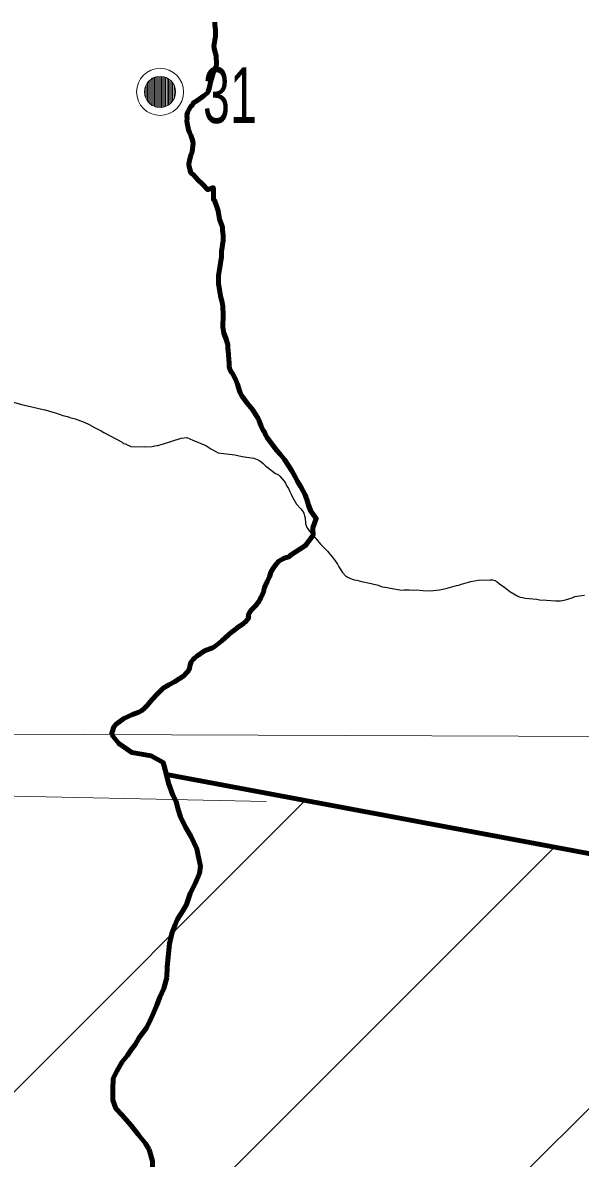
# Model space of a CAD drawing. Extents: x 553962 to 842807, y 8883888 to 9032388.
# Drawn here: x 644763 to 648761, y 8946538 to 8954686 of the extents above; entities that cross this region are included whole.
import ezdxf

# ---------------------------------------------------------------- set-up
doc = ezdxf.new("R2010")
doc.units = 0
doc.header["$LTSCALE"] = 160
doc.linetypes.add('LONG_DASH_SHORT_DASH', pattern=[9.9, 6, -1.2, 1.5, -1.2])
for name, color, linetype, lineweight in [('15', 7, 'Continuous', 25), ('2', 7, 'Continuous', 13), ('21', 7, 'Continuous', 25), ('27', 7, 'Continuous', 90), ('30', 7, 'Continuous', 13), ('32', 7, 'Continuous', 13), ('34', 7, 'LONG_DASH_SHORT_DASH', 60)]:
    doc.layers.add(name, color=color, linetype=linetype, lineweight=lineweight)

msp = doc.modelspace()

# ---------------------------------------------------------------- linework, layer by layer
at = {"layer": '15'}
for points in [[(644686.9, 8951965), (644764.8, 8951944.4), (644796.3, 8951937.1)], [(644796.3, 8951937.1), (644909.5, 8951910.6), (644920.9, 8951908.3), (644925, 8951908), (644979.4, 8951891), (644998, 8951886), (645049.9, 8951868.9), (645083.2, 8951861.5), (645101.9, 8951853.7), (645139.4, 8951844.3), (645159.2, 8951837.9), (645204.5, 8951819), (645240.2, 8951802.2), (645277.4, 8951781.6), (645324.7, 8951759), (645344.3, 8951747.1), (645476.8, 8951676.5), (645486.1, 8951668), (645499.5, 8951664.1), (645517.2, 8951655.3), (645535.4, 8951649), (645539.2, 8951646.5), (645633, 8951642.2), (645691.3, 8951646.6), (645709.7, 8951650.6), (645730.5, 8951653.2), (645766.4, 8951661.2), (645899.9, 8951704.4), (645939.9, 8951711), (645983.5, 8951692.1)], [(645983.5, 8951692.1), (646075.3, 8951652.5), (646111.1, 8951629), (646148, 8951608.5), (646165.6, 8951600.8), (646285, 8951585.6), (646336.2, 8951574), (646420.6, 8951561.2), (646455.4, 8951547.2), (646471.8, 8951536), (646471.8, 8951536), (646486.8, 8951523.3), (646503.8, 8951505.7), (646575.7, 8951452.5), (646594.5, 8951444.4), (646606.7, 8951433.2), (646637.1, 8951396.7), (646646.8, 8951381.7), (646658, 8951359.9), (646668.8, 8951343), (646678.2, 8951321.5), (646688, 8951304.6), (646697.6, 8951280.8), (646727.3, 8951231.4), (646758, 8951198.7), (646768, 8951185.4), (646778.9, 8951166.6), (646784.6, 8951148.8), (646787.7, 8951132.6), (646791.2, 8951093), (646800.1, 8951065.2), (646806.8, 8951054.1), (646825.7, 8951029.2), (646836.3, 8951019.3)], [(646836.3, 8951019.3), (646900.5, 8950941.1), (646947.8, 8950893.8), (646989, 8950843.2), (646999.3, 8950832.7), (647020.7, 8950801.7), (647029.2, 8950781.7), (647056, 8950740.5), (647082.1, 8950712.4), (647088.1, 8950711.7), (647092.4, 8950707.5), (647124.6, 8950692.9), (647140, 8950688.1), (647158.6, 8950685.3), (647192, 8950676), (647261.7, 8950661.8), (647311.3, 8950649.3), (647341.4, 8950639.7), (647378.7, 8950633.5), (647398.1, 8950627.8), (647482.5, 8950615.3), (647499.6, 8950617.1), (647516.6, 8950616.2), (647534.4, 8950617.1), (647567, 8950615.2), (647584.8, 8950616), (647635.2, 8950612), (647686.3, 8950610.9), (647752.8, 8950616), (647787.8, 8950625.3), (647806.4, 8950629), (647874.6, 8950648.1), (647891.6, 8950651.4), (647907.9, 8950657.4), (647927.3, 8950661.4), (647959.8, 8950672.6), (647976.9, 8950676.8), (648028, 8950685.3), (648114.8, 8950689.6), (648132.7, 8950687.8), (648148.1, 8950682.9)], [(648148.1, 8950682.9), (648164.7, 8950675), (648182.5, 8950661), (648182.5, 8950661), (648220.1, 8950634.8), (648256.1, 8950605.6), (648313.6, 8950571.5), (648330.6, 8950564.1), (648347.6, 8950561.8), (648365.5, 8950557.5), (648449.1, 8950549.1), (648469.5, 8950544.6), (648518.1, 8950542.6), (648584.7, 8950537.4), (648618.8, 8950538.4), (648656, 8950545.3), (648704, 8950560.3), (648722.7, 8950568.1), (648755.2, 8950574.3), (648790.8, 8950577.7)]]:
    msp.add_lwpolyline(points, dxfattribs=at)
at = {"layer": '2'}
msp.add_line((565315.3, 8949866.8), (791497.7, 8949052.2), dxfattribs=at)
at = {"layer": '21'}
for points in [[(646141.1, 8954689.5), (646141.2, 8954672.9), (646146.3, 8954632.2), (646145.4, 8954591), (646134.9, 8954533.1), (646133.7, 8954513.1), (646136.6, 8954503.6), (646142, 8954472.3), (646150.6, 8954449.2), (646150.8, 8954428.7), (646153.7, 8954407.2), (646151.7, 8954379.1), (646148.4, 8954373.7), (646146, 8954363.6), (646129.2, 8954324.2), (646120.5, 8954299.3), (646109.6, 8954260), (646105.6, 8954235.9), (646100, 8954213.7), (646092.8, 8954193.2), (646087.3, 8954183.5), (646061.6, 8954162.8), (646010.4, 8954126.6), (645986.9, 8954112.3), (645983.9, 8954107.2), (645982.8, 8954099.1), (645966.6, 8954082.6), (645954.5, 8954061.9), (645945.2, 8954043), (645940.9, 8954021.6), (645941.7, 8954000.2), (645939.8, 8953978.8), (645943.5, 8953954.8), (645951.6, 8953918.8), (645959, 8953899.6), (645969.1, 8953878.7), (645981.1, 8953842.5), (645984.5, 8953823.2), (645977.2, 8953761.1), (645967.9, 8953736.2), (645958.1, 8953696.8), (645954.8, 8953674.8), (645954.9, 8953665.3), (645961, 8953634.7), (645968.4, 8953609.8), (645970, 8953607.3), (645984.2, 8953596.8), (646022.1, 8953555.9), (646049.3, 8953529.6), (646088, 8953489.3), (646092.2, 8953489.6), (646126.7, 8953501.9), (646130, 8953501.7), (646130.4, 8953416.3), (646131.4, 8953414.8), (646137.1, 8953413.1), (646163.8, 8953336.6), (646173.3, 8953276.2), (646189.2, 8953237.6), (646194.5, 8953218.3), (646195.7, 8953199.1), (646201, 8953160.5), (646200.1, 8953124.6), (646189.3, 8953044.8), (646189.1, 8953005.5), (646173, 8952915), (646166.9, 8952872.1), (646167.8, 8952832.8), (646166.9, 8952813.5), (646183.8, 8952715.8), (646190.6, 8952691.8), (646197.6, 8952651.5), (646199.9, 8952587.2), (646199, 8952500.7), (646204.9, 8952458.4), (646221.6, 8952416.4), (646234, 8952374.3), (646233.3, 8952352.9), (646239.6, 8952309.2), (646240.8, 8952267.2), (646243.7, 8952245.8), (646242.9, 8952224.4), (646246, 8952203.9), (646250.1, 8952197.4), (646252.6, 8952188.8), (646256.5, 8952186.2), (646257.9, 8952182.2), (646261.2, 8952179.2), (646263.3, 8952172.7), (646263.3, 8952172.7)], [(646141.1, 8954689.5), (646141.2, 8954672.9), (646146.3, 8954632.2), (646145.4, 8954591), (646134.9, 8954533.1), (646133.7, 8954513.1), (646136.6, 8954503.6), (646142, 8954472.3), (646150.6, 8954449.2), (646150.8, 8954428.7), (646153.7, 8954407.2), (646151.7, 8954379.1), (646148.4, 8954373.7), (646146, 8954363.6), (646129.2, 8954324.2), (646120.5, 8954299.3), (646109.6, 8954260), (646105.6, 8954235.9), (646100, 8954213.7), (646092.8, 8954193.2), (646087.3, 8954183.5), (646061.6, 8954162.8), (646010.4, 8954126.6), (645986.9, 8954112.3), (645983.9, 8954107.2), (645982.8, 8954099.1), (645966.6, 8954082.6), (645954.5, 8954061.9), (645945.2, 8954043), (645940.9, 8954021.6), (645941.7, 8954000.2), (645939.8, 8953978.8), (645943.5, 8953954.8), (645951.6, 8953918.8), (645959, 8953899.6), (645969.1, 8953878.7), (645981.1, 8953842.5), (645984.5, 8953823.2), (645977.2, 8953761.1), (645967.9, 8953736.2), (645958.1, 8953696.8), (645954.8, 8953674.8), (645954.9, 8953665.3), (645961, 8953634.7), (645968.4, 8953609.8), (645970, 8953607.3), (645984.2, 8953596.8), (646022.1, 8953555.9), (646049.3, 8953529.6), (646088, 8953489.3), (646092.2, 8953489.6), (646126.7, 8953501.9), (646130, 8953501.7), (646130.4, 8953416.3), (646131.4, 8953414.8), (646137.1, 8953413.1), (646163.8, 8953336.6), (646173.3, 8953276.2), (646189.2, 8953237.6), (646194.5, 8953218.3), (646195.7, 8953199.1), (646201, 8953160.5), (646200.1, 8953124.6), (646189.3, 8953044.8), (646189.1, 8953005.5), (646173, 8952915), (646166.9, 8952872.1), (646167.8, 8952832.8), (646166.9, 8952813.5), (646183.8, 8952715.8), (646190.6, 8952691.8), (646197.6, 8952651.5), (646199.9, 8952587.2), (646199, 8952500.7), (646204.9, 8952458.4), (646221.6, 8952416.4), (646234, 8952374.3), (646233.3, 8952352.9), (646239.6, 8952309.2), (646240.8, 8952267.2), (646243.7, 8952245.8), (646242.9, 8952224.4), (646246, 8952203.9), (646250.1, 8952197.4), (646252.6, 8952188.8), (646256.5, 8952186.2), (646257.9, 8952182.2), (646261.2, 8952179.2), (646263.3, 8952172.7), (646263.3, 8952172.7)], [(646263.3, 8952172.7), (646267.7, 8952169.4), (646271.2, 8952159.2), (646283.8, 8952137.9), (646294.2, 8952117.2), (646303.6, 8952093.2), (646314.2, 8952051.4), (646322.1, 8952031.6), (646333.3, 8952009.5), (646371.8, 8951955.7), (646409.8, 8951910.5), (646439.8, 8951866.6), (646450.5, 8951847.3), (646458, 8951830.6), (646472.5, 8951791.1), (646486.6, 8951759.9), (646498.1, 8951747.5), (646499.4, 8951739.7), (646505.1, 8951731.6), (646514.5, 8951713), (646583.4, 8951618.5), (646609.2, 8951590.9), (646641.2, 8951551.7), (646693.7, 8951470.3), (646714.7, 8951432.5), (646733, 8951394), (646757.5, 8951355.4), (646787.6, 8951297.6), (646794.5, 8951277.6), (646802.9, 8951258.2), (646813.5, 8951223.4), (646828.6, 8951181.9), (646867.6, 8951129.6), (646843.9, 8951061.1), (646845, 8951008.9), (646791.1, 8950934.1), (646683.1, 8950866.1), (646677.6, 8950858.9), (646671.1, 8950853.6), (646653.5, 8950848.9), (646638.2, 8950843.1), (646630.5, 8950838.5), (646616.1, 8950832.7), (646599.8, 8950823.2), (646580.2, 8950802.2), (646561.5, 8950775.5), (646560.4, 8950771.5), (646555.5, 8950768.2), (646542.3, 8950744.3), (646531.8, 8950710), (646515, 8950677.7), (646512.5, 8950667.1), (646506.4, 8950657.3), (646501.5, 8950645.9), (646497.6, 8950630.7), (646492.6, 8950619.9), (646490.9, 8950607.9), (646484.9, 8950590.5), (646469.4, 8950559.1), (646462.5, 8950548.1), (646458, 8950536.5), (646432.8, 8950502.7), (646402.4, 8950473.1), (646389.6, 8950454.9), (646380.3, 8950433.1), (646383.9, 8950415.2), (646358.3, 8950385.9), (646349.6, 8950380.1), (646346.8, 8950375.3), (646301.4, 8950345.1), (646282.4, 8950327.6), (646263.6, 8950315.1), (646191.8, 8950251), (646140.7, 8950210.9), (646124.2, 8950199.9), (646066.5, 8950178.1), (646011.5, 8950140), (645996.7, 8950128.3), (645982.6, 8950114.3), (645972, 8950100.3), (645964.6, 8950078.7), (645959.7, 8950055.9), (645950.6, 8950035.7), (645935.3, 8950018), (645917.5, 8950001), (645852.5, 8949956.4), (645811.5, 8949936.1), (645770.2, 8949910.8), (645755.5, 8949898), (645724.3, 8949866.7), (645691.2, 8949830.5), (645653.7, 8949784.5), (645634.4, 8949765.2), (645614.7, 8949747.7), (645596.6, 8949739.8), (645549.2, 8949723.6), (645488.8, 8949693.4), (645467.8, 8949680.1), (645433.2, 8949653.7), (645415.9, 8949633.6), (645398.8, 8949579.9)], [(646263.3, 8952172.7), (646267.7, 8952169.4), (646271.2, 8952159.2), (646283.8, 8952137.9), (646294.2, 8952117.2), (646303.6, 8952093.2), (646314.2, 8952051.4), (646322.1, 8952031.6), (646333.3, 8952009.5), (646371.8, 8951955.7), (646409.8, 8951910.5), (646439.8, 8951866.6), (646450.5, 8951847.3), (646458, 8951830.6), (646472.5, 8951791.1), (646486.6, 8951759.9), (646498.1, 8951747.5), (646499.4, 8951739.7), (646505.1, 8951731.6), (646514.5, 8951713), (646583.4, 8951618.5), (646609.2, 8951590.9), (646641.2, 8951551.7), (646693.7, 8951470.3), (646714.7, 8951432.5), (646733, 8951394), (646757.5, 8951355.4), (646787.6, 8951297.6), (646794.5, 8951277.6), (646802.9, 8951258.2), (646813.5, 8951223.4), (646828.6, 8951181.9), (646867.6, 8951129.6), (646843.9, 8951061.1), (646845, 8951008.9), (646791.1, 8950934.1), (646683.1, 8950866.1), (646677.6, 8950858.9), (646671.1, 8950853.6), (646653.5, 8950848.9), (646638.2, 8950843.1), (646630.5, 8950838.5), (646616.1, 8950832.7), (646599.8, 8950823.2), (646580.2, 8950802.2), (646561.5, 8950775.5), (646560.4, 8950771.5), (646555.5, 8950768.2), (646542.3, 8950744.3), (646531.8, 8950710), (646515, 8950677.7), (646512.5, 8950667.1), (646506.4, 8950657.3), (646501.5, 8950645.9), (646497.6, 8950630.7), (646492.6, 8950619.9), (646490.9, 8950607.9), (646484.9, 8950590.5), (646469.4, 8950559.1), (646462.5, 8950548.1), (646458, 8950536.5), (646432.8, 8950502.7), (646402.4, 8950473.1), (646389.6, 8950454.9), (646380.3, 8950433.1), (646383.9, 8950415.2), (646358.3, 8950385.9), (646349.6, 8950380.1), (646346.8, 8950375.3), (646301.4, 8950345.1), (646282.4, 8950327.6), (646263.6, 8950315.1), (646191.8, 8950251), (646140.7, 8950210.9), (646124.2, 8950199.9), (646066.5, 8950178.1), (646011.5, 8950140), (645996.7, 8950128.3), (645982.6, 8950114.3), (645972, 8950100.3), (645964.6, 8950078.7), (645959.7, 8950055.9), (645950.6, 8950035.7), (645935.3, 8950018), (645917.5, 8950001), (645852.5, 8949956.4), (645811.5, 8949936.1), (645770.2, 8949910.8), (645755.5, 8949898), (645724.3, 8949866.7), (645691.2, 8949830.5), (645653.7, 8949784.5), (645634.4, 8949765.2), (645614.7, 8949747.7), (645596.6, 8949739.8), (645549.2, 8949723.6), (645488.8, 8949693.4), (645467.8, 8949680.1), (645433.2, 8949653.7), (645415.9, 8949633.6), (645398.8, 8949579.9)], [(645398.8, 8949579.9), (645451.4, 8949513.8), (645546.2, 8949449.6), (645683.8, 8949425.1), (645771.3, 8949377.1), (645790.9, 8949299.5), (645808.1, 8949229.4), (645840.2, 8949144.1), (645862.5, 8949099), (645877.2, 8949041.4), (645894.5, 8948988.8), (645929.2, 8948913.5), (645968.9, 8948848.3), (645990.2, 8948804.6)], [(645398.8, 8949579.9), (645451.4, 8949513.8), (645546.2, 8949449.6), (645683.8, 8949425.1), (645771.3, 8949377.1), (645790.9, 8949299.5), (645808.1, 8949229.4), (645840.2, 8949144.1), (645862.5, 8949099), (645877.2, 8949041.4), (645894.5, 8948988.8), (645929.2, 8948913.5), (645968.9, 8948848.3), (645990.2, 8948804.6)], [(645990.2, 8948804.6), (646010.9, 8948758.1), (646021.2, 8948711.7), (646036.8, 8948634.2), (646031.6, 8948582.6), (646000.6, 8948510.3), (645964.4, 8948438), (645936.5, 8948358.1), (645911.3, 8948313.2), (645873.5, 8948253.4), (645853.2, 8948208.5), (645832.9, 8948151), (645815.1, 8948076.1), (645807.1, 8947983.6), (645799.2, 8947908.6), (645796.4, 8947834.9)], [(645990.2, 8948804.6), (646010.9, 8948758.1), (646021.2, 8948711.7), (646036.8, 8948634.2), (646031.6, 8948582.6), (646000.6, 8948510.3), (645964.4, 8948438), (645936.5, 8948358.1), (645911.3, 8948313.2), (645873.5, 8948253.4), (645853.2, 8948208.5), (645832.9, 8948151), (645815.1, 8948076.1), (645807.1, 8947983.6), (645799.2, 8947908.6), (645796.4, 8947834.9)], [(645796.4, 8947834.9), (645776, 8947756.1), (645745.7, 8947693.7), (645725.4, 8947636.3), (645695.1, 8947568.9), (645674.8, 8947521.4), (645649.6, 8947474), (645596.7, 8947399.3), (645571.5, 8947356.9), (645541.2, 8947317), (645511, 8947272.1), (645475.8, 8947229.8), (645437.9, 8947162.4), (645412.7, 8947110), (645409.8, 8947032.5), (645409.4, 8946954.9), (645431.6, 8946894.8), (645476.4, 8946847), (645541.1, 8946774.1), (645593.3, 8946706.3), (645643.1, 8946643.5), (645668.8, 8946601.4)], [(645796.4, 8947834.9), (645776, 8947756.1), (645745.7, 8947693.7), (645725.4, 8947636.3), (645695.1, 8947568.9), (645674.8, 8947521.4), (645649.6, 8947474), (645596.7, 8947399.3), (645571.5, 8947356.9), (645541.2, 8947317), (645511, 8947272.1), (645475.8, 8947229.8), (645437.9, 8947162.4), (645412.7, 8947110), (645409.8, 8947032.5), (645409.4, 8946954.9), (645431.6, 8946894.8), (645476.4, 8946847), (645541.1, 8946774.1), (645593.3, 8946706.3), (645643.1, 8946643.5), (645668.8, 8946601.4)], [(645668.8, 8946601.4), (645692.5, 8946518.2), (645694.6, 8946428.1), (645699.3, 8946363), (645706.4, 8946292.9), (645706.1, 8946220.4), (645728.2, 8946132.7), (645765.5, 8946092.5), (645792.8, 8946037.3), (645812.6, 8945992.2), (645814.8, 8945939.6), (645812, 8945874.6), (645809.1, 8945802.1), (645808.9, 8945752), (645813.6, 8945684.5), (645820.8, 8945616.9), (645855.5, 8945556.7), (645925.1, 8945520.2)], [(645668.8, 8946601.4), (645692.5, 8946518.2), (645694.6, 8946428.1), (645699.3, 8946363), (645706.4, 8946292.9), (645706.1, 8946220.4), (645728.2, 8946132.7), (645765.5, 8946092.5), (645792.8, 8946037.3), (645812.6, 8945992.2), (645814.8, 8945939.6), (645812, 8945874.6), (645809.1, 8945802.1), (645808.9, 8945752), (645813.6, 8945684.5), (645820.8, 8945616.9), (645855.5, 8945556.7), (645925.1, 8945520.2)]]:
    msp.add_lwpolyline(points, dxfattribs=at)
at = {"layer": '27'}
for points in [[(646141.1, 8954689.5), (646141.2, 8954672.9), (646146.3, 8954632.2), (646145.4, 8954591), (646134.9, 8954533.1), (646133.7, 8954513.1), (646136.6, 8954503.6), (646142, 8954472.3), (646150.6, 8954449.2), (646150.8, 8954428.7), (646153.7, 8954407.2), (646151.7, 8954379.1), (646148.4, 8954373.7), (646146, 8954363.6), (646129.2, 8954324.2), (646120.5, 8954299.3), (646109.6, 8954260), (646105.6, 8954235.9), (646100, 8954213.7), (646092.8, 8954193.2), (646087.3, 8954183.5), (646061.6, 8954162.8), (646010.4, 8954126.6), (645986.9, 8954112.3), (645983.9, 8954107.2), (645982.8, 8954099.1), (645966.6, 8954082.6), (645954.5, 8954061.9), (645945.2, 8954043), (645940.9, 8954021.6), (645941.7, 8954000.2), (645939.8, 8953978.8), (645943.5, 8953954.8), (645951.6, 8953918.8), (645959, 8953899.6), (645969.1, 8953878.7), (645981.1, 8953842.5), (645984.5, 8953823.2), (645977.2, 8953761.1), (645967.9, 8953736.2), (645958.1, 8953696.8), (645954.8, 8953674.8), (645954.9, 8953665.3), (645961, 8953634.7), (645968.4, 8953609.8), (645970, 8953607.3), (645984.2, 8953596.8), (646022.1, 8953555.9), (646049.3, 8953529.6), (646088, 8953489.3), (646092.2, 8953489.6), (646126.7, 8953501.9), (646130, 8953501.7), (646130.4, 8953416.3), (646131.4, 8953414.8), (646137.1, 8953413.1), (646163.8, 8953336.6), (646173.3, 8953276.2), (646189.2, 8953237.6), (646194.5, 8953218.3), (646195.7, 8953199.1), (646201, 8953160.5), (646200.1, 8953124.6), (646189.3, 8953044.8), (646189.1, 8953005.5), (646173, 8952915), (646166.9, 8952872.1), (646167.8, 8952832.8), (646166.9, 8952813.5), (646183.8, 8952715.8), (646190.6, 8952691.8), (646197.6, 8952651.5), (646199.9, 8952587.2), (646199, 8952500.7), (646204.9, 8952458.4), (646221.6, 8952416.4), (646234, 8952374.3), (646233.3, 8952352.9), (646239.6, 8952309.2), (646240.8, 8952267.2), (646243.7, 8952245.8), (646242.9, 8952224.4), (646246, 8952203.9), (646250.1, 8952197.4), (646252.6, 8952188.8), (646256.5, 8952186.2), (646257.9, 8952182.2), (646261.2, 8952179.2), (646263.3, 8952172.7), (646263.3, 8952172.7)], [(646263.3, 8952172.7), (646267.7, 8952169.4), (646271.2, 8952159.2), (646283.8, 8952137.9), (646294.2, 8952117.2), (646303.6, 8952093.2), (646314.2, 8952051.4), (646322.1, 8952031.6), (646333.3, 8952009.5), (646371.8, 8951955.7), (646409.8, 8951910.5), (646439.8, 8951866.6), (646450.5, 8951847.3), (646458, 8951830.6), (646472.5, 8951791.1), (646486.6, 8951759.9), (646498.1, 8951747.5), (646499.4, 8951739.7), (646505.1, 8951731.6), (646514.5, 8951713), (646583.4, 8951618.5), (646609.2, 8951590.9), (646641.2, 8951551.7), (646693.7, 8951470.3), (646714.7, 8951432.5), (646733, 8951394), (646757.5, 8951355.4), (646787.6, 8951297.6), (646794.5, 8951277.6), (646802.9, 8951258.2), (646813.5, 8951223.4), (646828.6, 8951181.9), (646867.6, 8951129.6), (646843.9, 8951061.1), (646845, 8951008.9), (646791.1, 8950934.1), (646683.1, 8950866.1), (646677.6, 8950858.9), (646671.1, 8950853.6), (646653.5, 8950848.9), (646638.2, 8950843.1), (646630.5, 8950838.5), (646616.1, 8950832.7), (646599.8, 8950823.2), (646580.2, 8950802.2), (646561.5, 8950775.5), (646560.4, 8950771.5), (646555.5, 8950768.2), (646542.3, 8950744.3), (646531.8, 8950710), (646515, 8950677.7), (646512.5, 8950667.1), (646506.4, 8950657.3), (646501.5, 8950645.9), (646497.6, 8950630.7), (646492.6, 8950619.9), (646490.9, 8950607.9), (646484.9, 8950590.5), (646469.4, 8950559.1), (646462.5, 8950548.1), (646458, 8950536.5), (646432.8, 8950502.7), (646402.4, 8950473.1), (646389.6, 8950454.9), (646380.3, 8950433.1), (646383.9, 8950415.2), (646358.3, 8950385.9), (646349.6, 8950380.1), (646346.8, 8950375.3), (646301.4, 8950345.1), (646282.4, 8950327.6), (646263.6, 8950315.1), (646191.8, 8950251), (646140.7, 8950210.9), (646124.2, 8950199.9), (646066.5, 8950178.1), (646011.5, 8950140), (645996.7, 8950128.3), (645982.6, 8950114.3), (645972, 8950100.3), (645964.6, 8950078.7), (645959.7, 8950055.9), (645950.6, 8950035.7), (645935.3, 8950018), (645917.5, 8950001), (645852.5, 8949956.4), (645811.5, 8949936.1), (645770.2, 8949910.8), (645755.5, 8949898), (645724.3, 8949866.7), (645691.2, 8949830.5), (645653.7, 8949784.5), (645634.4, 8949765.2), (645614.7, 8949747.7), (645596.6, 8949739.8), (645549.2, 8949723.6), (645488.8, 8949693.4), (645467.8, 8949680.1), (645433.2, 8949653.7), (645415.9, 8949633.6), (645398.8, 8949579.9)], [(645398.8, 8949579.9), (645451.4, 8949513.8), (645546.2, 8949449.6), (645683.8, 8949425.1), (645771.3, 8949377.1), (645790.9, 8949299.5), (645808.1, 8949229.4), (645840.2, 8949144.1), (645862.5, 8949099), (645877.2, 8949041.4), (645894.5, 8948988.8), (645929.2, 8948913.5), (645968.9, 8948848.3), (645990.2, 8948804.6)], [(645793.1, 8949290.9), (653495.4, 8947850), (659002.1, 8941889), (662654, 8939737.7), (668185.2, 8933928.8)], [(645990.2, 8948804.6), (646010.9, 8948758.1), (646021.2, 8948711.7), (646036.8, 8948634.2), (646031.6, 8948582.6), (646000.6, 8948510.3), (645964.4, 8948438), (645936.5, 8948358.1), (645911.3, 8948313.2), (645873.5, 8948253.4), (645853.2, 8948208.5), (645832.9, 8948151), (645815.1, 8948076.1), (645807.1, 8947983.6), (645799.2, 8947908.6), (645796.4, 8947834.9)], [(645796.4, 8947834.9), (645776, 8947756.1), (645745.7, 8947693.7), (645725.4, 8947636.3), (645695.1, 8947568.9), (645674.8, 8947521.4), (645649.6, 8947474), (645596.7, 8947399.3), (645571.5, 8947356.9), (645541.2, 8947317), (645511, 8947272.1), (645475.8, 8947229.8), (645437.9, 8947162.4), (645412.7, 8947110), (645409.8, 8947032.5), (645409.4, 8946954.9), (645431.6, 8946894.8), (645476.4, 8946847), (645541.1, 8946774.1), (645593.3, 8946706.3), (645643.1, 8946643.5), (645668.8, 8946601.4)], [(645668.8, 8946601.4), (645692.5, 8946518.2), (645694.6, 8946428.1), (645699.3, 8946363), (645706.4, 8946292.9), (645706.1, 8946220.4), (645728.2, 8946132.7), (645765.5, 8946092.5), (645792.8, 8946037.3), (645812.6, 8945992.2), (645814.8, 8945939.6), (645812, 8945874.6), (645809.1, 8945802.1), (645808.9, 8945752), (645813.6, 8945684.5), (645820.8, 8945616.9), (645855.5, 8945556.7), (645925.1, 8945520.2)]]:
    msp.add_lwpolyline(points, dxfattribs=at)
msp.add_spline([(637260.6, 8972975.8), (641524.5, 8971056.2), (652526.1, 8965412.7), (653164.3, 8965062.8), (670790.5, 8953770.1), (686194, 8943929.9), (696283.3, 8937647.1)], degree=3, dxfattribs=at)
at = {"layer": '30'}
for p, q in [((633027.9, 8935343.1), (646789.3, 8949104.5)), ((634843.6, 8935037.5), (648576.3, 8948770.2)), ((637864.8, 8935937.3), (650363.4, 8948435.9))]:
    msp.add_line(p, q, dxfattribs=at)
at = {"layer": '32'}
for p, q in [((645648, 8954240), (645648, 8954140)), ((645658, 8954260), (645658, 8954120)), ((645668, 8954270), (645668, 8954110)), ((645678, 8954280), (645678, 8954100)), ((645688, 8954290), (645688, 8954090)), ((645698, 8954290), (645698, 8954090)), ((645708, 8954290), (645708, 8954090)), ((645718, 8954300), (645718, 8954080)), ((645728, 8954300), (645728, 8954080)), ((645738, 8954300), (645738, 8954080)), ((645748, 8954300), (645748, 8954080)), ((645758, 8954300), (645758, 8954080)), ((645768, 8954300), (645768, 8954080)), ((645778, 8954300), (645778, 8954080)), ((645788, 8954290), (645788, 8954090)), ((645798, 8954290), (645798, 8954090)), ((645808, 8954280), (645808, 8954100)), ((645818, 8954270), (645818, 8954110)), ((645828, 8954260), (645828, 8954120)), ((645838, 8954250), (645838, 8954130)), ((645848, 8954230), (645848, 8954150)), ((645638, 8954220), (645638, 8954160))]:
    msp.add_line(p, q, dxfattribs=at)
for radius in [168.7, 111]:
    msp.add_circle((645748, 8954190), radius, dxfattribs=at)
at = {"layer": '34', "linetype": 'Continuous', "lineweight": 13}
msp.add_lwpolyline([(621765.9, 8956286.7), (632981.1, 8949386.2), (646509.8, 8949098.4)], dxfattribs=at)

# ---------------------------------------------------------------- texts
at = {"layer": '32', "width": 0.65}
msp.add_text('31', height=400, dxfattribs=at).set_placement((646055.8, 8953966.3))

doc.saveas('drawing.dxf')
